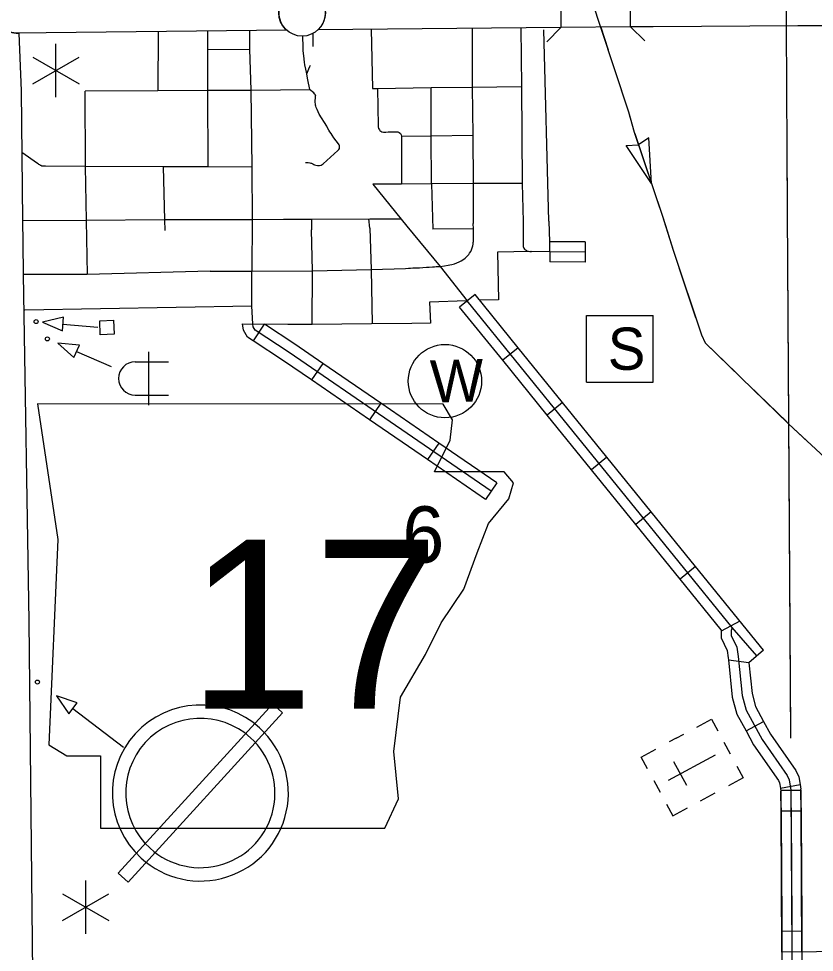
# Model space of a CAD drawing. Extents: x 1084508 to 1142749, y 1057638 to 1093403.
# Drawn here: x 1095928 to 1097801, y 1085498 to 1087695 of the extents above; entities that cross this region are included whole.
import ezdxf

# ---------------------------------------------------------------- set-up
doc = ezdxf.new("R2010")
doc.units = 0
for name, color, linetype in [('Level 10', 7, 'Continuous'), ('Level 2', 7, 'Continuous'), ('Level 21', 7, 'Continuous'), ('Level 24', 7, 'Continuous'), ('Level 32', 7, 'Continuous'), ('Level 33', 7, 'Continuous'), ('Level 34', 7, 'Continuous'), ('Level 37', 7, 'Continuous'), ('Level 43', 7, 'Continuous'), ('Level 45', 7, 'Continuous'), ('Level 47', 7, 'Continuous'), ('Level 48', 7, 'Continuous'), ('Level 5', 7, 'Continuous'), ('Level 56', 7, 'Continuous'), ('Level 57', 7, 'Continuous'), ('Level 6', 7, 'Continuous'), ('Level 7', 7, 'Continuous')]:
    doc.layers.add(name, color=color, linetype=linetype)

msp = doc.modelspace()

# ---------------------------------------------------------------- linework, layer by layer
at = {"layer": 'Level 10'}
for p, q in [((1097734.5, 1087756.9), (1097735, 1087678.4)), ((1097203.8, 1087674.4), (1096632.7, 1087669.2)), ((1097368.4, 1087675.9), (1097203.8, 1087674.4)), ((1097421.4, 1087676.3), (1097368.4, 1087675.9))]:
    msp.add_line(p, q, dxfattribs=at)
for points in [[(1096555.1, 1087746.9), (1096552, 1087743.4), (1096549.5, 1087740.1), (1096546.8, 1087735.4), (1096544.3, 1087730.1), (1096542.7, 1087726.1), (1096541.2, 1087720.8), (1096540.2, 1087714.8), (1096540, 1087709.9), (1096540.2, 1087705.1), (1096541, 1087699), (1096542.1, 1087693.8), (1096544.1, 1087688.6), (1096546.6, 1087683.5), (1096549.1, 1087678.8), (1096551.3, 1087675.7), (1096554.1, 1087672.2), (1096556.9, 1087669.4), (1096557.9, 1087668.4)], [(1096632.7, 1087669.2), (1096635.2, 1087671.5), (1096637.8, 1087674.3), (1096639.7, 1087676.9), (1096642, 1087680.4), (1096644.3, 1087684.6), (1096646.3, 1087689.3), (1096647.6, 1087693.1), (1096648.7, 1087697.3), (1096649.2, 1087700.7), (1096650, 1087705.8), (1096650.2, 1087709.4), (1096649.7, 1087713.9), (1096649.3, 1087718), (1096648.3, 1087722.2), (1096647.6, 1087725.8), (1096646, 1087729.7), (1096644.3, 1087733.6), (1096642.7, 1087736.6), (1096640.1, 1087740.7), (1096638.4, 1087743.1), (1096635.9, 1087746), (1096634, 1087747.7)], [(1097203, 1087752.8), (1097203.8, 1087674.4)], [(1097368.4, 1087675.9), (1097367.6, 1087754.3)], [(1096557.9, 1087668.4), (1095921.4, 1087661.4), (1095879.4, 1087667.5), (1095852.1, 1087673.8), (1095758.1, 1087677.6)], [(1095848.7, 1087673.9), (1095852.1, 1087673.8), (1095879.4, 1087667.5), (1095921.4, 1087661.4), (1095927.7, 1087661.5)], [(1098795.2, 1087683.9), (1098672.1, 1087684.6), (1097421.4, 1087676.3)], [(1097735, 1087678.4), (1098672.1, 1087684.6), (1098795.1, 1087683.9)], [(1095927.7, 1087661.5), (1095933.2, 1087525.4), (1095936.3, 1087220)], [(1095936.3, 1087220), (1095937.6, 1087167.7)], [(1095937.6, 1087167.7), (1095937.8, 1087093.3), (1095951.4, 1086277.1), (1095960.5, 1085447.8)]]:
    msp.add_lwpolyline(points, dxfattribs=at)
at = {"layer": 'Level 2'}
msp.add_line((1097734.9, 1087678.4), (1097737.2, 1087240.9), dxfattribs=at)
for points in [[(1097734.9, 1087678.4), (1097737.2, 1087240.9)], [(1097737.2, 1087240.9), (1097745.1, 1086001.7)], [(1097737.2, 1087240.9), (1097745, 1086013.7)]]:
    msp.add_lwpolyline(points, dxfattribs=at)
at = {"layer": 'Level 21'}
msp.add_lwpolyline([(1095971.8, 1086788.3), (1096019.6, 1086469.7), (1095998.4, 1085986.4), (1096040.9, 1085959.9), (1096120.5, 1085959.9), (1096120.5, 1085790), (1096789.6, 1085790), (1096821.5, 1085859), (1096810.8, 1085970.5), (1096826.8, 1086097.9), (1096885.2, 1086198.8), (1096922.4, 1086273.2), (1096975.5, 1086352.8), (1097007.3, 1086437.8), (1097033.9, 1086506.8), (1097081.7, 1086565.2), (1097092.3, 1086602.4), (1097071, 1086629), (1096906.4, 1086629), (1096943.6, 1086703.3), (1096948.9, 1086751.1), (1096926.9, 1086787.8)], close=True, dxfattribs=at)
at = {"layer": 'Level 24'}
msp.add_circle((1096594.9, 1087709), 54.9, dxfattribs=at)
at = {"layer": 'Level 32'}
for p, q in [((1097261.5, 1087169.6), (1097261.1, 1087122.5)), ((1096505.3, 1086976.4), (1096479.6, 1086936.9)), ((1097103.8, 1086920.8), (1097067.2, 1086891.1)), ((1096643.5, 1086884), (1096616.9, 1086845.1)), ((1096780.2, 1086790.2), (1096753.5, 1086751.4)), ((1097208.1, 1086792), (1097171.6, 1086762.4)), ((1096916.8, 1086696.4), (1096890.2, 1086657.6)), ((1097312.5, 1086663.3), (1097275.9, 1086633.6)), ((1097053.5, 1086602.7), (1097026.8, 1086563.9)), ((1097416.9, 1086534.6), (1097380.3, 1086504.9)), ((1097521.2, 1086405.8), (1097484.7, 1086376.2)), ((1097625.6, 1086277.1), (1097581.4, 1086253.8)), ((1097680.9, 1086208.9), (1097646.8, 1086179.2)), ((1097598.8, 1086186.4), (1097646.8, 1086179.6)), ((1097640.1, 1086018.7), (1097681.5, 1086041.2)), ((1097721.1, 1085884.3), (1097767.5, 1085892.5)), ((1097745.9, 1085879.4), (1097748.3, 1085498.5))]:
    msp.add_line(p, q, dxfattribs=at)
for points in [[(1097261.5, 1087169.6), (1097177, 1087170.2), (1097178.2, 1087123.1)], [(1097261.3, 1087146), (1097177.3, 1087146.7)], [(1097261.1, 1087122.5), (1097178.2, 1087123.1)], [(1097103.8, 1086920.8), (1097002.2, 1087046.1), (1096965.6, 1087016.5)], [(1097067.2, 1086891.1), (1096965.6, 1087016.5)], [(1097607.3, 1086262.2), (1096983.9, 1087031.3)], [(1096479.6, 1086936.9), (1096466.6, 1086945.4), (1096456.6, 1086962.3), (1096454.9, 1086976.6), (1096478.7, 1086976.3)], [(1096564.4, 1086909.7), (1096484, 1086962.1), (1096479.4, 1086970), (1096478.7, 1086976.3)], [(1096643.5, 1086884), (1096577.5, 1086929.3), (1096506, 1086975.9)], [(1096616.9, 1086845.1), (1096551.3, 1086890.1), (1096479.6, 1086936.9)], [(1097040.2, 1086583.3), (1096564.4, 1086909.7)], [(1097208.1, 1086792), (1097103.8, 1086920.8)], [(1096780.2, 1086790.2), (1096643.5, 1086884)], [(1097171.6, 1086762.4), (1097067.2, 1086891.1)], [(1096753.5, 1086751.4), (1096616.9, 1086845.1)], [(1096916.8, 1086696.4), (1096780.2, 1086790.2)], [(1097312.5, 1086663.3), (1097208.1, 1086792)], [(1096890.2, 1086657.6), (1096753.5, 1086751.4)], [(1097275.9, 1086633.6), (1097171.6, 1086762.4)], [(1097053.5, 1086602.7), (1096916.8, 1086696.4)], [(1097416.9, 1086534.6), (1097312.5, 1086663.3)], [(1097026.8, 1086563.9), (1096890.2, 1086657.6)], [(1097380.3, 1086504.9), (1097275.9, 1086633.6)], [(1097521.2, 1086405.8), (1097416.9, 1086534.6)], [(1097484.7, 1086376.2), (1097380.3, 1086504.9)], [(1097680.9, 1086208.9), (1097521.2, 1086405.8)], [(1097581.5, 1086256.7), (1097484.7, 1086376.2)], [(1097581.5, 1086256.7), (1097581.3, 1086238.2), (1097595.6, 1086208.5), (1097598.3, 1086190.8), (1097598.8, 1086186.4)], [(1097665.5, 1086195.5), (1097607.3, 1086262.2), (1097605, 1086255.5), (1097604.9, 1086243.5), (1097618.4, 1086215.6), (1097621.7, 1086193.7), (1097631, 1086102.5), (1097640.5, 1086067.5), (1097677.9, 1085998.6), (1097737, 1085913.8), (1097741.7, 1085903.6), (1097745.9, 1085879.4)], [(1097598.8, 1086186.4), (1097607.8, 1086098.2), (1097618.5, 1086058.6), (1097640.1, 1086018.7)], [(1097646.8, 1086179.2), (1097654.2, 1086106.8), (1097662.5, 1086076.3), (1097681.5, 1086041.2)], [(1097681.5, 1086041.2), (1097697.9, 1086011), (1097757.5, 1085925.6), (1097764.3, 1085910.6), (1097767.5, 1085892.5)], [(1097640.1, 1086018.7), (1097657.8, 1085986.2), (1097716.4, 1085902.1), (1097719, 1085896.5), (1097721.1, 1085884.3)], [(1097767.5, 1085892.5), (1097769.4, 1085881.5)], [(1097721.1, 1085884.3), (1097722.4, 1085877.3)], [(1097748.3, 1085498.5), (1097752.9, 1084244.5)]]:
    msp.add_lwpolyline(points, dxfattribs=at)
at = {"layer": 'Level 33'}
msp.add_line((1096255.7, 1087665.1), (1096255.4, 1087526), dxfattribs=at)
for points in [[(1096995.1, 1087672.5), (1096995.6, 1087533.8), (1096997.1, 1087420.7), (1096997.9, 1087307.2), (1096997.7, 1087212.9)], [(1097110.2, 1087673.5), (1097111.5, 1087535.6)], [(1096371.8, 1087666.4), (1096372.1, 1087622.3), (1096371.9, 1087526.6), (1096372.9, 1087346.4)], [(1096470.7, 1087667.5), (1096470.9, 1087623.5), (1096474.5, 1087527.2), (1096476.2, 1087345.9), (1096477.6, 1087221.8)], [(1096595.9, 1087654.1), (1096595.9, 1087647.3), (1096596.4, 1087635), (1096596.3, 1087628.4), (1096596.7, 1087619.6), (1096597.8, 1087607.9), (1096599.4, 1087593.2), (1096600.6, 1087586.9), (1096602.8, 1087576.6), (1096604.1, 1087569.7), (1096607.7, 1087551.3), (1096612.7, 1087528.8)], [(1096757.4, 1087670.3), (1096760.4, 1087530.6)], [(1096372.1, 1087622.3), (1096470.9, 1087623.5)], [(1096084.2, 1087525.2), (1096255.4, 1087526), (1096371.9, 1087526.6), (1096474.5, 1087527.2)], [(1096476.2, 1087345.9), (1096372.9, 1087346.4), (1096267.7, 1087346.3), (1096084.4, 1087347), (1095991.1, 1087347.7), (1095988.1, 1087347.8), (1095986.8, 1087347.7), (1095986.2, 1087347.8), (1095984.2, 1087348), (1095982.4, 1087348.4), (1095981.2, 1087349), (1095980.2, 1087349.4), (1095979.2, 1087350), (1095977, 1087351.2), (1095975.3, 1087352.1), (1095974, 1087352.9), (1095972.1, 1087354.1), (1095934.7, 1087380.3)], [(1096267.7, 1087346.3), (1096271.1, 1087221.7), (1096271.4, 1087196.5)], [(1096477.6, 1087221.8), (1096271.1, 1087221.7), (1096086.6, 1087220.4), (1095936.4, 1087219.3)], [(1096477.6, 1087221.8), (1096476.8, 1087100.9)], [(1096619.1, 1087101.9), (1096757.8, 1087104.8), (1096838.6, 1087107.4), (1096845.6, 1087107.8), (1096850.5, 1087108.1), (1096855.8, 1087108.5), (1096864, 1087108.7), (1096871.2, 1087109), (1096879.4, 1087109.8), (1096887.9, 1087110), (1096893.9, 1087110.5), (1096901.7, 1087111.1), (1096906.8, 1087111.3), (1096910.8, 1087111.6), (1096920.2, 1087112.2), (1096929.9, 1087113.7), (1096938.6, 1087115.1), (1096942.5, 1087115.7), (1096947.2, 1087116.8), (1096954, 1087118.3), (1096959, 1087120.2), (1096965, 1087122.6), (1096969.7, 1087125), (1096973.6, 1087127.6), (1096979.2, 1087131.5), (1096982.9, 1087135.6), (1096987.1, 1087140.2), (1096989.2, 1087143.1), (1096991.9, 1087147.3), (1096993.7, 1087151.1), (1096995.3, 1087155.5), (1096996.6, 1087160.4), (1096997.5, 1087164.8), (1096997.9, 1087168.3), (1096998.2, 1087171.1), (1096998.4, 1087176.2), (1096998.2, 1087183.1), (1096998.3, 1087200.8), (1096997.7, 1087212.9)], [(1096754, 1087202.4), (1096752.4, 1087224.1)], [(1096754, 1087202.4), (1096757.8, 1087104.8), (1096759.5, 1086976.9)], [(1096378.6, 1087101.1), (1096476.8, 1087100.9), (1096619.1, 1087101.9)]]:
    msp.add_lwpolyline(points, dxfattribs=at)
at = {"layer": 'Level 34'}
for points in [[(1096620.1, 1087660.2), (1096620.1, 1087639.7), (1096619.9, 1087629.6)], [(1096613.6, 1087585.2), (1096612.3, 1087581.7), (1096610.1, 1087576.6), (1096605, 1087564.9)], [(1096083.5, 1087524.6), (1096084.4, 1087347), (1096086.6, 1087220.4)], [(1096474.5, 1087527.2), (1096543.8, 1087527.6)], [(1096543.8, 1087527.6), (1096612.7, 1087528.8)], [(1096625.8, 1087516), (1096625.8, 1087516), (1096625.5, 1087517), (1096624.4, 1087518.6), (1096622.8, 1087520.7), (1096612.7, 1087528.8)], [(1096760.4, 1087530.6), (1096772.7, 1087530.8), (1096898.6, 1087533), (1096995.6, 1087533.8), (1097111.5, 1087535.6), (1097113.2, 1087307.4), (1097115, 1087217.6)], [(1096772.7, 1087530.8), (1096773.7, 1087442.9), (1096774.1, 1087440.7), (1096775, 1087437.1), (1096775.3, 1087436.3), (1096777, 1087433.5), (1096778, 1087431.7), (1096779.9, 1087430.2), (1096782.8, 1087429.1), (1096786.9, 1087428.4), (1096792, 1087428.5), (1096797.6, 1087428.7), (1096814.9, 1087429.1), (1096820, 1087428.7), (1096823.4, 1087427.6), (1096826.3, 1087425.3), (1096828.4, 1087422.1), (1096829.2, 1087418.9), (1096828.8, 1087306)], [(1096899.7, 1087306.4), (1096898.5, 1087419.5), (1096898.6, 1087533)], [(1096602.7, 1087357.1), (1096609, 1087356.5), (1096613.1, 1087356.1), (1096615.3, 1087355.5), (1096617, 1087354.9), (1096619.9, 1087353.4), (1096622.2, 1087352.4), (1096624.4, 1087351.4), (1096627.2, 1087350.3), (1096627.2, 1087350.3), (1096631, 1087349.3), (1096635.5, 1087349.3), (1096639.5, 1087350.4), (1096644.8, 1087353.5), (1096679.1, 1087385.1), (1096681.2, 1087387.2), (1096682.6, 1087390), (1096683.2, 1087392.2), (1096682.9, 1087395.6), (1096682.3, 1087398.2), (1096680.9, 1087401), (1096669.7, 1087414.4), (1096665.3, 1087420.8), (1096663.2, 1087424.6), (1096660.5, 1087428.9), (1096658.2, 1087432.5), (1096654.9, 1087438.7), (1096652.8, 1087442.1), (1096635.3, 1087470.1), (1096632.5, 1087476), (1096630.1, 1087481.5), (1096628.3, 1087486.1), (1096627.2, 1087489), (1096626.5, 1087491.5), (1096626.1, 1087494), (1096625.9, 1087499), (1096625.8, 1087503.3), (1096626.2, 1087507.5), (1096626.4, 1087510.4), (1096626.4, 1087511.7), (1096626.2, 1087514.2), (1096626.2, 1087514.4)], [(1096625.8, 1087516), (1096625.9, 1087515.8), (1096626, 1087515.6), (1096626.1, 1087515.3), (1096626.1, 1087515), (1096626.2, 1087514.7), (1096626.2, 1087514.4)], [(1096829.2, 1087418.9), (1096898.5, 1087419.5), (1096997.1, 1087420.7)], [(1097113.2, 1087307.4), (1096997.9, 1087307.2), (1096899.7, 1087306.4), (1096828.8, 1087306), (1096761.7, 1087305.5), (1096828.1, 1087223.7), (1096841.7, 1087206.6)], [(1096899.7, 1087306.4), (1096902.4, 1087200)], [(1096086.6, 1087220.4), (1096089.2, 1087093.2)], [(1096551.2, 1087222.3), (1096477.6, 1087221.8)], [(1096617, 1087222.8), (1096551.2, 1087222.3)], [(1096828.1, 1087223.7), (1096754.4, 1087223), (1096617, 1087222.8)], [(1096617, 1087222.8), (1096617.1, 1087198.5)], [(1097115, 1087217.6), (1097115.1, 1087162.4), (1097115.6, 1087158.7), (1097116.7, 1087155.2), (1097118.6, 1087152.8), (1097119.9, 1087151.5), (1097121, 1087150.8), (1097122.2, 1087150), (1097123.2, 1087149.4), (1097124.2, 1087149.1), (1097128.3, 1087148)], [(1096618.9, 1086975.8), (1096619.1, 1087101.9), (1096617.1, 1087198.5)], [(1096841.7, 1087206.6), (1096920.2, 1087112.2), (1096983.9, 1087031.3)], [(1096998.3, 1087200.8), (1096902.4, 1087200)], [(1097128.3, 1087148), (1097130.7, 1087147.5), (1097132.8, 1087147.1), (1097135.2, 1087147)], [(1097177.6, 1087146.7), (1097135.2, 1087147)], [(1096378.6, 1087101.1), (1096089.2, 1087093.2), (1095937.8, 1087093)], [(1096476.4, 1087019.7), (1096476.8, 1087100.9)], [(1096561.6, 1086975.2), (1096478.7, 1086976.3), (1096476.4, 1087019.7)], [(1096618.9, 1086975.8), (1096561.6, 1086975.2)]]:
    msp.add_lwpolyline(points, dxfattribs=at)
at = {"layer": 'Level 37'}
for points in [[(1097203.8, 1087674.4), (1097170.8, 1087640.8)], [(1097402, 1087642.9), (1097368.4, 1087675.9)]]:
    msp.add_lwpolyline(points, dxfattribs=at)
at = {"layer": 'Level 43'}
for p, q in [((1097411, 1087414.4), (1097387.1, 1087398.6)), ((1097417.7, 1087306.9), (1097411, 1087414.4)), ((1097358.1, 1087396.6), (1097386.7, 1087398.4)), ((1097417.7, 1087306.9), (1097358.1, 1087396.6))]:
    msp.add_line(p, q, dxfattribs=at)
for points in [[(1097070.6, 1088557.8), (1097060.1, 1088522.7), (1097047.9, 1088487.8), (1097043.3, 1088462.2), (1097044.9, 1088446.1), (1097248.4, 1087837.3), (1097260.8, 1087788.3), (1097297.8, 1087675.2)], [(1097297.8, 1087675.2), (1097363.1, 1087475.8), (1097377, 1087427.8), (1097442.7, 1087232.4)], [(1097297.9, 1087674.9), (1097315.2, 1087622.1)], [(1097328.1, 1087582.7), (1097363.1, 1087475.8), (1097366.4, 1087464.5)], [(1097378.1, 1087424.7), (1097417.7, 1087306.9)], [(1097430.9, 1087267.6), (1097442.7, 1087232.4), (1097450.2, 1087208.5)], [(1097442.7, 1087232.4), (1097468.3, 1087150.7), (1097534.9, 1086951.4), (1097544.1, 1086932.4), (1097740.4, 1086742)], [(1097450.2, 1087208.5), (1097468.3, 1087150.7), (1097468.8, 1087149.2)], [(1097481.9, 1087109.9), (1097521.3, 1086992.1)], [(1097534.4, 1086952.8), (1097534.9, 1086951.4), (1097544.1, 1086932.4), (1097617.1, 1086861.6)], [(1097646.9, 1086832.7), (1097736.1, 1086746.1)], [(1097740.4, 1086742), (1097847.6, 1086641.8)], [(1097740.4, 1086742), (1097785.8, 1086699.5)]]:
    msp.add_lwpolyline(points, dxfattribs=at)
at = {"layer": 'Level 45'}
for p, q in [((1097722.3, 1085879.3), (1097769.4, 1085879.6)), ((1097769.7, 1085830.1), (1097722.7, 1085829.8)), ((1097724.4, 1085547.8), (1097771.5, 1085548.1)), ((1097771.8, 1085498.6), (1097724.8, 1085498.3))]:
    msp.add_line(p, q, dxfattribs=at)
for points in [[(1097722.3, 1085879.3), (1097723.4, 1085713.5)], [(1097722.7, 1085829.8), (1097722.4, 1085877.3)], [(1097745.9, 1085879.4), (1097746.9, 1085713.7)], [(1097769.7, 1085830.1), (1097769.4, 1085881.5)], [(1097769.4, 1085879.6), (1097770.5, 1085713.8)], [(1097723.7, 1085664), (1097722.7, 1085829.8)], [(1097770.8, 1085664.3), (1097769.7, 1085830.1)], [(1097723.4, 1085713.5), (1097724.4, 1085547.8)], [(1097746.9, 1085713.7), (1097748, 1085548)], [(1097770.5, 1085713.8), (1097771.5, 1085548.1)], [(1097724.8, 1085498.3), (1097723.7, 1085664)], [(1097771.8, 1085498.6), (1097770.8, 1085664.3)], [(1097724.4, 1085547.8), (1097724.8, 1085498.3), (1097725.2, 1085382.1)], [(1097748, 1085548), (1097748.3, 1085498.5), (1097748.7, 1085382.2)], [(1097771.5, 1085548.1), (1097771.8, 1085498.6), (1097772.3, 1085382.3)]]:
    msp.add_lwpolyline(points, dxfattribs=at)
at = {"layer": 'Level 47'}
msp.add_circle((1095995.1, 1086941.5), 4.71, dxfattribs=at)
at = {"layer": 'Level 48'}
for p, q in [((1096015.2, 1087510.2), (1096015.2, 1087635.7)), ((1095960.8, 1087604.3), (1096069.6, 1087541.6)), ((1095960.8, 1087541.6), (1096069.6, 1087604.3)), ((1096085.3, 1085541.3), (1096085.3, 1085666.9)), ((1096030.9, 1085635.5), (1096139.7, 1085572.7)), ((1096030.9, 1085572.7), (1096139.7, 1085635.5))]:
    msp.add_line(p, q, dxfattribs=at)
msp.add_circle((1095968.7, 1086982.1), 4.71, dxfattribs=at)
at = {"layer": 'Level 5'}
msp.add_lwpolyline([(1097771.8, 1085499), (1099403.9, 1085535.5), (1100743.7, 1085561.3)], dxfattribs=at)
at = {"layer": 'Level 56'}
msp.add_line((1096031.7, 1086976), (1096113.6, 1086969), dxfattribs=at)
for points in [[(1096030.4, 1086960.9), (1096033.2, 1086992.8), (1095983.9, 1086980.9)], [(1096119.8, 1086951.4), (1096118.3, 1086984.1), (1096151, 1086985.6), (1096152.5, 1086953)], [(1096045.6, 1086059.3), (1096064.9, 1086084.9), (1096017, 1086101.1)]]:
    msp.add_lwpolyline(points, close=True, dxfattribs=at)
at = {"layer": 'Level 57'}
for p, q in [((1097264.5, 1086996.8), (1097421.4, 1086996.8)), ((1097264.5, 1086839.9), (1097264.5, 1086996.8)), ((1097421.4, 1086839.9), (1097421.4, 1086996.8)), ((1096063.8, 1086911.5), (1096145.3, 1086876.4)), ((1096233.3, 1086911.2), (1096233.3, 1086785.7)), ((1097342.9, 1086918.3), (1097342.9, 1086918.3)), ((1096201.9, 1086887.7), (1096280.4, 1086887.7)), ((1097264.5, 1086839.9), (1097421.4, 1086839.9)), ((1096201.9, 1086809.2), (1096280.4, 1086809.2)), ((1096054.7, 1086071.5), (1096174.4, 1085980.7)), ((1096525.6, 1086082.7), (1096161.8, 1085683.9)), ((1096548.8, 1086061.6), (1096525.6, 1086082.7)), ((1096185, 1085662.7), (1096548.8, 1086061.6)), ((1097475.9, 1086002), (1097458.9, 1085992.8)), ((1097475.9, 1086002), (1097493.4, 1086011.4)), ((1097603.4, 1085963.9), (1097588.5, 1085991.5)), ((1097457.8, 1085903.1), (1097568.4, 1085962.7)), ((1097500.4, 1085890.4), (1097470.4, 1085945.9)), ((1097513.1, 1085932.9), (1097513.1, 1085932.9)), ((1097513.1, 1085932.9), (1097513.1, 1085932.9)), ((1097422.7, 1085902.2), (1097437.6, 1085874.5)), ((1097533.3, 1085854.6), (1097567.8, 1085873.2)), ((1096161.8, 1085683.9), (1096185, 1085662.7))]:
    msp.add_line(p, q, dxfattribs=at)
msp.add_lwpolyline([(1096057.7, 1086897.5), (1096070.4, 1086926.9), (1096020, 1086931.2)], close=True, dxfattribs=at)
for points in [[(1097524.2, 1086028), (1097558.8, 1086046.6), (1097573.7, 1086019)], [(1097407.9, 1085929.7), (1097393, 1085957.3), (1097427.5, 1085975.9)], [(1097618.3, 1085936.1), (1097633.2, 1085908.5), (1097598.7, 1085889.9)], [(1097452.5, 1085846.8), (1097467.4, 1085819.1), (1097502, 1085837.7)]]:
    msp.add_lwpolyline(points, dxfattribs=at)
for centre, radius in [((1096931.3, 1086842.1), 86.3), ((1095971.7, 1086133.8), 4.71)]:
    msp.add_circle(centre, radius, dxfattribs=at)
for centre, radius, start, end in [((1096201.9, 1086848.4), 39.2, 90, 270), ((1096355.3, 1085872.7), 207.2, 47.6266, 227.6265), ((1096355.3, 1085872.7), 175.8, 47.6266, 227.6266), ((1096355.3, 1085872.7), 207.2, 227.6265, 47.6266), ((1096355.3, 1085872.7), 175.8, 227.6266, 47.6266)]:
    msp.add_arc(centre, radius, start, end, dxfattribs=at)
at = {"layer": 'Level 6'}
msp.add_line((1097175.8, 1087218.8), (1097177, 1087170.2), dxfattribs=at)
for points in [[(1097175.8, 1087218.8), (1097163.8, 1087669.3)], [(1097132, 1087147), (1097054.9, 1087145.6), (1097057.7, 1087033.8), (1097013.8, 1087032.3)], [(1095942.4, 1087009.9), (1096476.4, 1087019.7)], [(1096982.2, 1087031.3), (1096895.2, 1087028.3), (1096897.3, 1086978.3)], [(1096758.4, 1086976.9), (1096618.9, 1086975.8)], [(1096897.3, 1086978.3), (1096853.6, 1086977.8), (1096758.4, 1086976.9)]]:
    msp.add_lwpolyline(points, dxfattribs=at)
at = {"layer": 'Level 7'}
for points in [[(1097736.4, 1087402.3), (1097737.2, 1087240.9)], [(1097736.4, 1087402.3), (1097736.4, 1087402.3)]]:
    msp.add_lwpolyline(points, dxfattribs=at)

# ---------------------------------------------------------------- texts
at = {"layer": 'Level 21'}
msp.add_text('17', height=397.75, dxfattribs=at).set_placement((1096326.6, 1086071.5))
at = {"layer": 'Level 5'}
msp.add_text('6', height=132.6, dxfattribs=at).set_placement((1096831, 1086414.9))
at = {"layer": 'Level 57'}
msp.add_text('S', height=99.4, dxfattribs=at).set_placement((1097314.5, 1086868.8))
msp.add_text('W', height=99.4, rotation=1.6045, dxfattribs=at).set_placement((1096897.9, 1086791.4))

doc.saveas('drawing.dxf')
